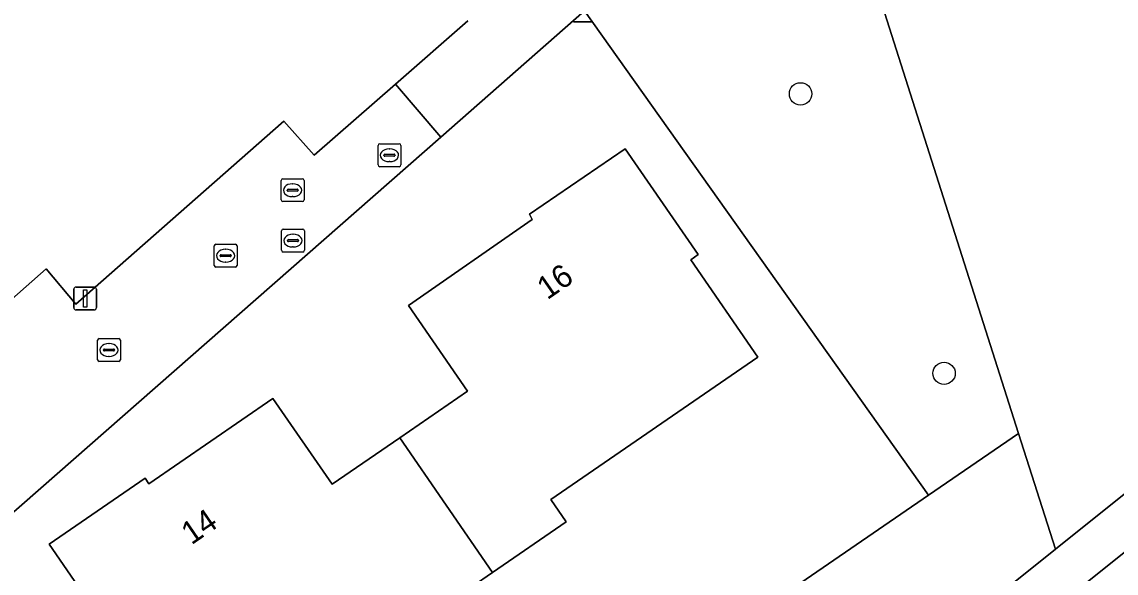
# Model space of a CAD drawing. Extents: x 159352 to 160617, y 385888 to 387323.
# Drawn here: x 160181.08 to 160228.96, y 386361.76 to 386385.89 of the extents above; entities that cross this region are included whole.
import ezdxf

# ---------------------------------------------------------------- set-up
doc = ezdxf.new("R2010")
doc.units = 0
for name, color, linetype in [('IMGEO_Boom', 7, 'Continuous'), ('IMGEO_Brandkraan', 7, 'Continuous'), ('IMGEO_Erf', 7, 'Continuous'), ('IMGEO_Groenvoorziening', 7, 'Continuous'), ('IMGEO_Kolk', 7, 'Continuous'), ('IMGEO_Lichtmast', 7, 'Continuous'), ('IMGEO_Pand', 7, 'Continuous'), ('IMGEO_Pand_nummerreeks', 7, 'Continuous'), ('IMGEO_Rijbaan_lokaal_open', 7, 'Continuous'), ('IMGEO_Rioolput', 7, 'Continuous'), ('IMGEO_Voetpad_halfverhard', 7, 'Continuous'), ('IMGEO_Voetpad_open', 7, 'Continuous')]:
    doc.layers.add(name, color=color, linetype=linetype)

msp = doc.modelspace()

# ---------------------------------------------------------------- linework, layer by layer
at = {"layer": 'IMGEO_Boom'}
for centre in [(160215.15, 386382.739), (160221.429, 386370.507)]:
    msp.add_circle(centre, 0.489, dxfattribs=at)
at = {"layer": 'IMGEO_Brandkraan'}
for p, q in [((160192.439, 386375.891), (160192.439, 386376.743)), ((160192.514, 386376.817), (160193.366, 386376.817)), ((160192.927, 386376.597), (160192.952, 386376.597)), ((160193.44, 386376.743), (160193.44, 386375.891)), ((160192.698, 386376.311), (160192.698, 386376.323)), ((160193.136, 386376.274), (160192.738, 386376.274)), ((160192.741, 386376.36), (160193.139, 386376.36)), ((160192.95, 386376.037), (160192.925, 386376.037)), ((160193.182, 386376.323), (160193.182, 386376.311)), ((160193.366, 386375.817), (160192.514, 386375.817))]:
    msp.add_line(p, q, dxfattribs=at)
for points in [[(160192.439, 386375.891), (160192.439, 386376.743)], [(160192.514, 386376.817), (160193.366, 386376.817)], [(160193.44, 386376.743), (160193.44, 386375.891)], [(160193.366, 386375.817), (160192.514, 386375.817)]]:
    msp.add_lwpolyline(points, dxfattribs=at)
for centre, radius, start, end in [((160192.516, 386376.741), 0.0765, 91.552, 178.448), ((160192.516, 386376.741), 0.0765, 91.552, 178.448), ((160193.364, 386376.741), 0.0765, 1.552, 88.448), ((160193.364, 386376.741), 0.0765, 1.552, 88.448), ((160192.738, 386376.32), 0.0403, 85.8775, 175.7526), ((160192.735, 386376.31), 0.0366, 178.938, 274.7102), ((160193.139, 386376.317), 0.043, 264.8664, 352.4533), ((160193.143, 386376.322), 0.0386, 1.7309, 96.639), ((160192.516, 386375.893), 0.0765, 181.552, 268.448), ((160192.516, 386375.893), 0.0765, 181.552, 268.448), ((160193.364, 386375.893), 0.0765, 271.552, 358.448), ((160193.364, 386375.893), 0.0765, 271.552, 358.448)]:
    msp.add_arc(centre, radius, start, end, dxfattribs=at)
for centre, major_axis, ratio, start_param, end_param in [((160192.926, 386376.317), (-0.387, 0.002), 0.722429, 4.712389, 7.853982), ((160192.951, 386376.317), (-0.39, 0.002), 0.717154, 1.570796, 4.712389)]:
    msp.add_ellipse(centre, major_axis=major_axis, ratio=ratio, start_param=start_param, end_param=end_param, dxfattribs=at)
at = {"layer": 'IMGEO_Erf'}
for points in [[(160139.92, 386394.943), (160130.732, 386398.999), (160130.393, 386399.14), (160114.995, 386386.46), (160108.815, 386394.053), (160084.79, 386374.482), (160100.414, 386357.83), (160121.621, 386335.228), (160131.394, 386324.811), (160143.378, 386312.039), (160220.755, 386365.169), (160205.701, 386386.38), (160199.403, 386380.85), (160179.637, 386363.491), (160178.327, 386364.971), (160163.291, 386351.691), (160159.97, 386352.841), (160148.703, 386342.922), (160127.044, 386367.689), (160141.856, 386380.854)], [(160162.709, 386357.93), (160182.135, 386375.083), (160183.438, 386373.539), (160192.538, 386381.54), (160193.873, 386380.061), (160197.425, 386383.166), (160200.593, 386385.934)]]:
    msp.add_lwpolyline(points, dxfattribs=at)
msp.add_lwpolyline([(160192.064, 386369.4), (160194.65, 386365.65), (160197.61, 386367.69), (160200.571, 386369.732), (160197.993, 386373.475), (160203.412, 386377.236), (160203.286, 386377.466), (160207.481, 386380.337), (160210.673, 386375.701), (160210.344, 386375.475), (160213.275, 386371.216), (160204.224, 386364.987), (160204.896, 386364.014), (160201.668, 386361.793), (160200.777, 386361.18), (160198.468, 386359.591), (160197.798, 386360.564), (160188.78, 386354.357), (160185.833, 386358.639), (160185.462, 386358.383), (160185.099, 386358.911), (160182.265, 386363.03), (160186.467, 386365.911), (160186.628, 386365.672)], close=True, dxfattribs=at)
at = {"layer": 'IMGEO_Groenvoorziening'}
for points in [[(160225.406, 386389.118), (160218.208, 386388.244), (160224.687, 386367.869), (160226.298, 386362.804), (160238.385, 386372.49)], [(160239.357, 386370.693), (160213.512, 386350.039)], [(160205.847, 386346.417), (160226.298, 386362.804), (160224.687, 386367.869), (160220.755, 386365.169), (160143.378, 386312.039), (160142.957, 386308.275), (160155.66, 386315.325), (160163.42, 386320.183), (160164.846, 386318.563)]]:
    msp.add_lwpolyline(points, dxfattribs=at)
msp.add_lwpolyline([(160224.687, 386367.869), (160218.208, 386388.244), (160205.475, 386386.698), (160205.701, 386386.38), (160220.755, 386365.169)], close=True, dxfattribs=at)
at = {"layer": 'IMGEO_Kolk'}
for p, q in [((160192.424, 386378.096), (160192.424, 386378.948)), ((160192.499, 386379.022), (160193.351, 386379.022)), ((160192.912, 386378.802), (160192.937, 386378.802)), ((160193.425, 386378.948), (160193.425, 386378.096)), ((160192.683, 386378.516), (160192.683, 386378.528)), ((160193.121, 386378.479), (160192.723, 386378.479)), ((160192.726, 386378.565), (160193.124, 386378.565)), ((160193.167, 386378.528), (160193.167, 386378.516)), ((160193.351, 386378.022), (160192.499, 386378.022)), ((160192.935, 386378.242), (160192.91, 386378.242)), ((160184.387, 386371.102), (160184.387, 386371.954)), ((160184.462, 386372.028), (160185.314, 386372.028)), ((160184.875, 386371.808), (160184.9, 386371.808)), ((160185.388, 386371.954), (160185.388, 386371.102)), ((160184.646, 386371.522), (160184.646, 386371.534)), ((160185.084, 386371.485), (160184.686, 386371.485)), ((160184.689, 386371.571), (160185.087, 386371.571)), ((160184.898, 386371.248), (160184.873, 386371.248)), ((160185.13, 386371.534), (160185.13, 386371.522)), ((160185.314, 386371.028), (160184.462, 386371.028))]:
    msp.add_line(p, q, dxfattribs=at)
for points in [[(160192.424, 386378.096), (160192.424, 386378.948)], [(160192.499, 386379.022), (160193.351, 386379.022)], [(160193.425, 386378.948), (160193.425, 386378.096)], [(160193.351, 386378.022), (160192.499, 386378.022)], [(160184.387, 386371.102), (160184.387, 386371.954)], [(160184.462, 386372.028), (160185.314, 386372.028)], [(160185.388, 386371.954), (160185.388, 386371.102)], [(160185.314, 386371.028), (160184.462, 386371.028)]]:
    msp.add_lwpolyline(points, dxfattribs=at)
for centre, radius, start, end in [((160192.501, 386378.946), 0.0765, 91.552, 178.448), ((160192.501, 386378.946), 0.0765, 91.552, 178.448), ((160193.349, 386378.946), 0.0765, 1.552, 88.448), ((160193.349, 386378.946), 0.0765, 1.552, 88.448), ((160192.723, 386378.525), 0.0403, 85.8775, 175.7526), ((160192.72, 386378.515), 0.0366, 178.938, 274.7102), ((160193.124, 386378.522), 0.043, 264.8664, 352.4533), ((160193.128, 386378.527), 0.0386, 1.7309, 96.639), ((160192.501, 386378.098), 0.0765, 181.552, 268.448), ((160192.501, 386378.098), 0.0765, 181.552, 268.448), ((160193.349, 386378.098), 0.0765, 271.552, 358.448), ((160193.349, 386378.098), 0.0765, 271.552, 358.448), ((160184.464, 386371.952), 0.0765, 91.552, 178.448), ((160184.464, 386371.952), 0.0765, 91.552, 178.448), ((160185.312, 386371.952), 0.0765, 1.552, 88.448), ((160185.312, 386371.952), 0.0765, 1.552, 88.448), ((160184.686, 386371.531), 0.0403, 85.8775, 175.7526), ((160184.683, 386371.521), 0.0366, 178.938, 274.7102), ((160185.087, 386371.528), 0.043, 264.8664, 352.4533), ((160185.091, 386371.533), 0.0386, 1.7309, 96.639), ((160184.464, 386371.104), 0.0765, 181.552, 268.448), ((160184.464, 386371.104), 0.0765, 181.552, 268.448), ((160185.312, 386371.104), 0.0765, 271.552, 358.448), ((160185.312, 386371.104), 0.0765, 271.552, 358.448)]:
    msp.add_arc(centre, radius, start, end, dxfattribs=at)
for centre, major_axis, ratio, start_param, end_param in [((160192.911, 386378.522), (-0.387, 0.002), 0.722429, 4.712389, 7.853982), ((160192.936, 386378.522), (-0.39, 0.002), 0.717154, 1.570796, 4.712389), ((160184.874, 386371.528), (-0.387, 0.002), 0.722429, 4.712389, 7.853982), ((160184.899, 386371.528), (-0.39, 0.002), 0.717154, 1.570796, 4.712389)]:
    msp.add_ellipse(centre, major_axis=major_axis, ratio=ratio, start_param=start_param, end_param=end_param, dxfattribs=at)
at = {"layer": 'IMGEO_Lichtmast'}
for p, q in [((160206.008, 386385.889), (160205.218, 386385.889)), ((160205.218, 386385.889), (160206.008, 386385.889)), ((160183.347, 386373.384), (160183.347, 386374.184)), ((160183.347, 386374.184), (160183.347, 386373.384)), ((160183.447, 386374.284), (160184.237, 386374.284)), ((160184.237, 386374.284), (160183.447, 386374.284)), ((160184.337, 386374.184), (160184.337, 386373.384)), ((160184.337, 386373.384), (160184.337, 386374.184)), ((160184.237, 386373.284), (160183.447, 386373.284)), ((160183.447, 386373.284), (160184.237, 386373.284))]:
    msp.add_line(p, q, dxfattribs=at)
msp.add_lwpolyline([(160183.767, 386374.159), (160183.917, 386374.159), (160183.917, 386373.409), (160183.767, 386373.409), (160183.767, 386374.159)], dxfattribs=at)
for centre, start, end in [((160183.447, 386374.184), 90, 180), ((160183.447, 386374.184), 90, 180), ((160184.237, 386374.184), 0, 90), ((160184.237, 386374.184), 360, 90), ((160183.447, 386373.384), 180, 270), ((160183.447, 386373.384), 180, 270), ((160184.237, 386373.384), 270, 0), ((160184.237, 386373.384), 270, 0)]:
    msp.add_arc(centre, 0.1, start, end, dxfattribs=at)
at = {"layer": 'IMGEO_Pand'}
for points in [[(160201.668, 386361.793), (160204.896, 386364.014), (160204.224, 386364.987), (160213.275, 386371.216), (160210.344, 386375.475), (160210.673, 386375.701), (160207.481, 386380.337), (160203.286, 386377.466), (160203.412, 386377.236), (160197.993, 386373.475), (160200.571, 386369.732), (160197.61, 386367.69)], [(160197.61, 386367.69), (160194.65, 386365.65), (160192.064, 386369.4), (160186.628, 386365.672), (160186.467, 386365.911), (160182.265, 386363.03), (160185.099, 386358.911), (160185.462, 386358.383), (160185.833, 386358.639), (160188.78, 386354.357), (160197.798, 386360.564), (160198.468, 386359.591), (160200.777, 386361.18), (160201.668, 386361.793)]]:
    msp.add_lwpolyline(points, close=True, dxfattribs=at)
at = {"layer": 'IMGEO_Rijbaan_lokaal_open'}
msp.add_lwpolyline([(160145.802, 386393.312), (160141.856, 386380.854), (160127.044, 386367.689), (160148.703, 386342.922), (160159.97, 386352.841), (160163.291, 386351.691), (160178.327, 386364.971), (160179.637, 386363.491), (160199.403, 386380.85), (160197.425, 386383.166), (160193.873, 386380.061), (160192.538, 386381.54), (160183.438, 386373.539), (160182.135, 386375.083), (160162.709, 386357.93), (160160.771, 386360.198), (160160.384, 386359.929), (160156.987, 386356.935), (160151.566, 386352.305)], dxfattribs=at)
at = {"layer": 'IMGEO_Rioolput'}
for p, q in [((160196.661, 386379.626), (160196.661, 386380.478)), ((160196.736, 386380.552), (160197.588, 386380.552)), ((160197.149, 386380.332), (160197.174, 386380.332)), ((160197.662, 386380.478), (160197.662, 386379.626)), ((160196.92, 386380.046), (160196.92, 386380.058)), ((160197.358, 386380.009), (160196.96, 386380.009)), ((160196.963, 386380.095), (160197.361, 386380.095)), ((160197.172, 386379.772), (160197.147, 386379.772)), ((160197.404, 386380.058), (160197.404, 386380.046)), ((160197.588, 386379.552), (160196.736, 386379.552)), ((160189.493, 386375.23), (160189.493, 386376.082)), ((160189.568, 386376.156), (160190.42, 386376.156)), ((160189.981, 386375.936), (160190.006, 386375.936)), ((160190.494, 386376.082), (160190.494, 386375.23)), ((160189.752, 386375.65), (160189.752, 386375.662)), ((160190.19, 386375.613), (160189.792, 386375.613)), ((160189.795, 386375.699), (160190.193, 386375.699)), ((160190.236, 386375.662), (160190.236, 386375.65)), ((160190.42, 386375.156), (160189.568, 386375.156)), ((160190.004, 386375.376), (160189.979, 386375.376))]:
    msp.add_line(p, q, dxfattribs=at)
for points in [[(160196.661, 386379.626), (160196.661, 386380.478)], [(160196.736, 386380.552), (160197.588, 386380.552)], [(160197.662, 386380.478), (160197.662, 386379.626)], [(160197.588, 386379.552), (160196.736, 386379.552)], [(160189.493, 386375.23), (160189.493, 386376.082)], [(160189.568, 386376.156), (160190.42, 386376.156)], [(160190.494, 386376.082), (160190.494, 386375.23)], [(160190.42, 386375.156), (160189.568, 386375.156)]]:
    msp.add_lwpolyline(points, dxfattribs=at)
for centre, radius, start, end in [((160196.738, 386380.476), 0.0765, 91.552, 178.448), ((160196.738, 386380.476), 0.0765, 91.552, 178.448), ((160197.586, 386380.476), 0.0765, 1.552, 88.448), ((160197.586, 386380.476), 0.0765, 1.552, 88.448), ((160196.96, 386380.055), 0.0403, 85.8775, 175.7526), ((160196.957, 386380.045), 0.0366, 178.938, 274.7102), ((160197.361, 386380.052), 0.043, 264.8664, 352.4533), ((160197.365, 386380.057), 0.0386, 1.7309, 96.639), ((160196.738, 386379.628), 0.0765, 181.552, 268.448), ((160196.738, 386379.628), 0.0765, 181.552, 268.448), ((160197.586, 386379.628), 0.0765, 271.552, 358.448), ((160197.586, 386379.628), 0.0765, 271.552, 358.448), ((160189.57, 386376.08), 0.0765, 91.552, 178.448), ((160189.57, 386376.08), 0.0765, 91.552, 178.448), ((160190.418, 386376.08), 0.0765, 1.552, 88.448), ((160190.418, 386376.08), 0.0765, 1.552, 88.448), ((160189.792, 386375.659), 0.0403, 85.8775, 175.7526), ((160189.789, 386375.649), 0.0366, 178.938, 274.7102), ((160190.193, 386375.656), 0.043, 264.8664, 352.4533), ((160190.197, 386375.661), 0.0386, 1.7309, 96.639), ((160189.57, 386375.232), 0.0765, 181.552, 268.448), ((160189.57, 386375.232), 0.0765, 181.552, 268.448), ((160190.418, 386375.232), 0.0765, 271.552, 358.448), ((160190.418, 386375.232), 0.0765, 271.552, 358.448)]:
    msp.add_arc(centre, radius, start, end, dxfattribs=at)
for centre, major_axis, ratio, start_param, end_param in [((160197.148, 386380.052), (-0.387, 0.002), 0.722429, 4.712389, 7.853982), ((160197.173, 386380.052), (-0.39, 0.002), 0.717154, 1.570796, 4.712389), ((160189.98, 386375.656), (-0.387, 0.002), 0.722429, 4.712389, 7.853982), ((160190.005, 386375.656), (-0.39, 0.002), 0.717154, 1.570796, 4.712389)]:
    msp.add_ellipse(centre, major_axis=major_axis, ratio=ratio, start_param=start_param, end_param=end_param, dxfattribs=at)
at = {"layer": 'IMGEO_Voetpad_halfverhard'}
for points in [[(160238.385, 386372.49), (160226.298, 386362.804), (160205.847, 386346.417)], [(160213.512, 386350.039), (160239.357, 386370.693)]]:
    msp.add_lwpolyline(points, dxfattribs=at)
at = {"layer": 'IMGEO_Voetpad_open'}
msp.add_lwpolyline([(160200.593, 386385.934), (160197.425, 386383.166), (160199.403, 386380.85), (160205.701, 386386.38), (160205.475, 386386.698), (160202.837, 386390.404), (160187.193, 386412.384)], dxfattribs=at)

# ---------------------------------------------------------------- texts
at = {"layer": 'IMGEO_Pand_nummerreeks'}
for s, rotation, p in [('16', 34.7622, (160204.067, 386373.699)), ('14', 34.4423, (160188.495, 386362.974))]:
    msp.add_text(s, height=1, rotation=rotation, dxfattribs=at).set_placement(p)

doc.saveas('drawing.dxf')
